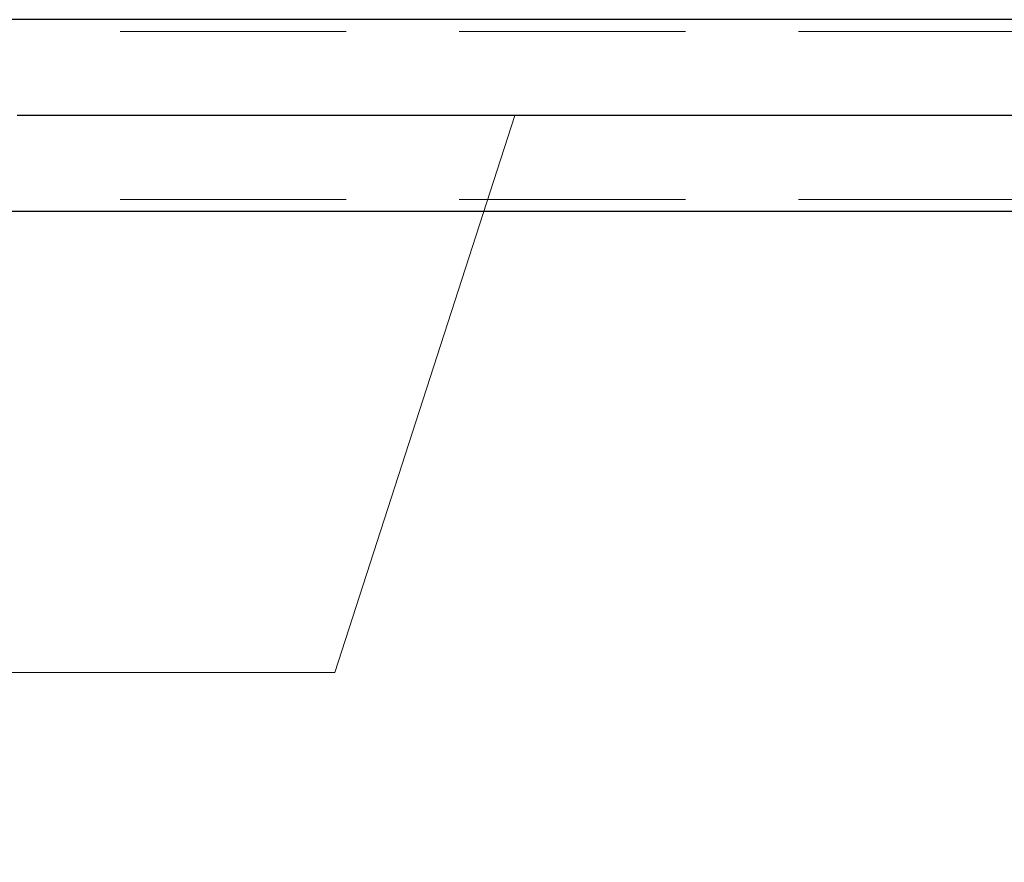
# Model space of a CAD drawing. Header units: millimetres. Extents: x -851 to 2, y 9346 to 10016.
# Tile 307 of 505: x -419 to -409, y 9385 to 9395. Entities that reach past the tile are written whole.
import ezdxf

# ---------------------------------------------------------------- set-up
doc = ezdxf.new("R2010")
doc.units = ezdxf.units.MM
doc.header["$LTSCALE"] = 10
doc.linetypes.add('HIDDEN', pattern=[0.375, 0.25, -0.125])
doc.linetypes.add('MITTE', pattern=[2, 1.25, -0.25, 0.25, -0.25])
for name, color, linetype, lineweight in [('PS_Hidden', 2, 'HIDDEN', 9), ('PS_Pos', 1, 'Continuous', 15), ('PS_Shape', 161, 'Continuous', 30), ('PS_SOLID', 7, 'Continuous', 30)]:
    doc.layers.add(name, color=color, linetype=linetype, lineweight=lineweight)
doc.layers.add('PS_Mid', color=5, linetype='MITTE')
doc.styles.add('simplex', font='simplex.shx', dxfattribs={"width": 0.75})

# ---------------------------------------------------------------- blocks, each defined once
blk = doc.blocks.new('*X976')
at = {"layer": 'PS_Hidden', "color": 2, "linetype": 'HIDDEN'}
for p, q in [((-187.116, 9394.594), (-423.956, 9394.594)), ((-187.116, 9392.734), (-423.956, 9392.734))]:
    blk.add_line(p, q, dxfattribs=at)
at = {"layer": 'PS_Mid', "color": 5, "linetype": 'MITTE'}
for p, q in [((-184.627, 9393.664), (-426.445, 9393.664)), ((-402.003, 9393.664), (-425.998, 9393.664))]:
    blk.add_line(p, q, dxfattribs=at)
at = {"layer": 'PS_SOLID', "color": 7, "linetype": 'Continuous'}
for p, q in [((-187.116, 9394.724), (-423.956, 9394.724)), ((-187.116, 9392.604), (-423.956, 9392.604))]:
    blk.add_line(p, q, dxfattribs=at)
blk = doc.blocks.new('*X1004')
at = {"color": 1}
for p, q in [((-414.001, 9393.664), (-415.993, 9387.506)), ((-427.914, 9389.606), (-423.093, 9389.606)), ((-420.993, 9387.506), (-415.993, 9387.506)), ((-427.914, 9385.406), (-423.093, 9385.406))]:
    blk.add_line(p, q, dxfattribs=at)
for centre, start, end in [((-427.914, 9387.506), 90, 270), ((-423.093, 9387.506), 270, 90)]:
    blk.add_arc(centre, 2.1, start, end, dxfattribs=at)
at = {"color": 30, "style": 'simplex', "width": 0.75}
blk.add_text('601', height=3, dxfattribs=at).set_placement((-427.914, 9386.006))

msp = doc.modelspace()

# ---------------------------------------------------------------- block references
at = {"layer": 'PS_Pos'}
msp.add_blockref('*X1004', (0, 0), dxfattribs=at)
at = {"layer": 'PS_Shape', "color": 31}
msp.add_blockref('*X976', (0, 0), dxfattribs=at)

doc.saveas('drawing.dxf')
